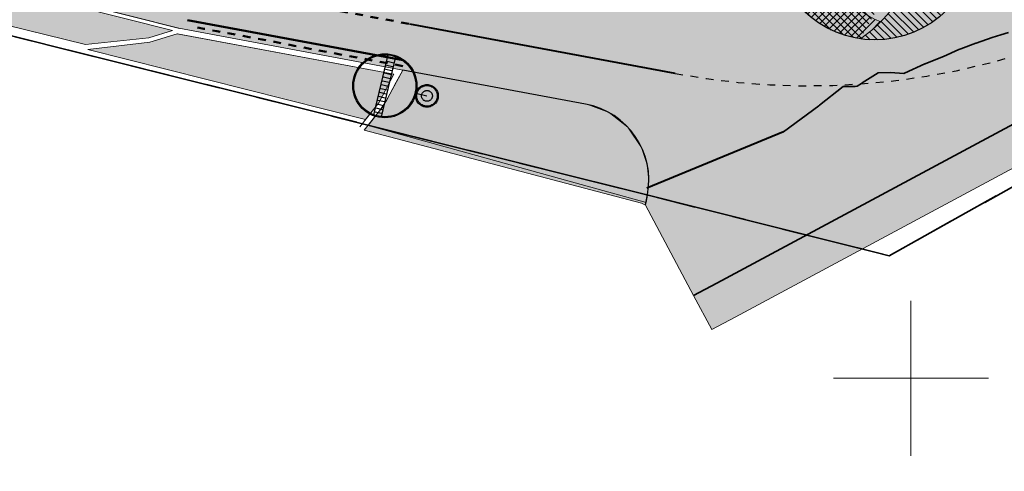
# Model space of a CAD drawing. Header units: metres. Extents: x 538891 to 1080079, y 6588829 to 13178720.
# Tile 594 of 656: x 540077 to 540102, y 6589248 to 6589259. Entities that reach past the tile are written whole.
import ezdxf

# ---------------------------------------------------------------- set-up
doc = ezdxf.new("R2010")
doc.units = ezdxf.units.M
doc.header["$LTSCALE"] = 0.4
for name, pattern in [('#16_019061_PP_TL_liiklusskeem$0$VIA31', [1, 0.5, -0.5]), ('#9_DASHED', [47.625, 31.75, -15.875]), ('KATASTRIPIIR', [17.5, 10, -2.5, 2.5, -2.5])]:
    doc.linetypes.add(name, pattern=pattern)
doc.layers.add('GEO', color=7, linetype='Continuous')
doc.layers.add('KOLDE PST', color=7, linetype='Continuous')
doc.styles.add('Arial', font='arial.ttf')
doc.linetypes.add('#15_019061_PP_ELV-4-01_v01_Puhas$0$KABEL3', pattern='A,7.5,-1.659124,-0.840876,["y",Arial,S=1.2,R=180,X=-0.840876,Y=0.134015],0,5.5,0,-0.840876,["y",Arial,S=1.2,R=0,X=-0.840876,Y=-0.6],-1.659124', length=18)

# ---------------------------------------------------------------- blocks, each defined once
blk = doc.blocks.new('#9_019061_PP_TL (2D)')
at = {"linetype": 'Continuous', "lineweight": 0, "true_color": 0xffdf7f}
h = blk.add_hatch(color=41, dxfattribs=at)
edge = h.paths.add_edge_path()
edge.add_line((540093.198, 6589254.743), (540093.146, 6589254.465))
edge.add_line((540093.146, 6589254.465), (540094.385, 6589252.136))
edge.add_line((540094.385, 6589252.136), (540094.986, 6589252.456))
edge.add_line((540094.986, 6589252.456), (540103.606, 6589257.075))
edge.add_arc((540150.834, 6589168.93), 100, 116.44621, 118.18256, ccw=False)
edge.add_arc((540095.922, 6589279.327), 23.3, 296.4462, 299.2481)
edge.add_line((540107.306, 6589258.997), (540112.428, 6589261.866))
edge.add_arc((540122.2, 6589244.416), 20, 105.1499, 119.2481, ccw=False)
edge.add_arc((540113.523, 6589276.462), 13.2, 285.1499, 311.7373)
edge.add_line((540122.311, 6589266.612), (540125.49, 6589269.448))
edge.add_arc((540132.147, 6589261.986), 10, 119.8756, 131.7373, ccw=False)
edge.add_line((540127.166, 6589270.657), (540132.825, 6589273.908))
edge.add_line((540132.825, 6589273.908), (540146.32, 6589281.702))
edge.add_arc((540147.32, 6589279.97), 2, 28.4285, 120.0082, ccw=False)
edge.add_line((540149.079, 6589280.922), (540157.642, 6589285.608))
edge.add_line((540157.642, 6589285.608), (540157.756, 6589285.671))
edge.add_line((540157.756, 6589285.671), (540156.315, 6589288.29))
edge.add_line((540156.315, 6589288.29), (540156.193, 6589288.203))
edge.add_line((540156.193, 6589288.203), (540155.217, 6589289.573))
edge.add_arc((540152.081, 6589287.339), 3.85, 35.4717, 120.0082)
edge.add_line((540150.156, 6589290.673), (540146.788, 6589288.728))
edge.add_arc((540143.997, 6589287.553), 3.028, -59.782, 22.8354, ccw=False)
edge.add_line((540145.521, 6589284.936), (540131.228, 6589276.681))
edge.add_line((540131.228, 6589276.681), (540125.17, 6589273.2))
edge.add_arc((540132.962, 6589260.971), 14.5, 122.5067, 131.4712)
edge.add_line((540123.36, 6589271.836), (540120.181, 6589269))
edge.add_arc((540113.523, 6589276.462), 10, 285.1533, 311.7373, ccw=False)
edge.add_arc((540122.202, 6589244.416), 23.2, 105.1533, 119.2515)
edge.add_line((540110.865, 6589264.658), (540105.563, 6589261.689))
edge.add_arc((540097.355, 6589276.347), 16.8, 259.4475, 299.2481, ccw=False)
edge.add_line((540094.278, 6589259.831), (540081.836, 6589262.146))
edge.add_line((540081.836, 6589262.146), (540052.599, 6589269.51))
edge.add_arc((540053.576, 6589273.389), 4, 182.03, 255.8645, ccw=False)
edge.add_line((540049.578, 6589273.247), (540048.642, 6589273.48))
edge.add_line((540048.642, 6589273.48), (540045.818, 6589274.183))
edge.add_line((540045.818, 6589274.183), (540045.301, 6589274.311))
edge.add_arc((540042.425, 6589275.166), 3, 255.8645, 343.4513, ccw=False)
edge.add_line((540041.692, 6589272.256), (540018.873, 6589277.989))
edge.add_arc((539971.036, 6589087.091), 196.8, 75.93195, 79.22948)
edge.add_line((540007.813, 6589280.424), (540002.01, 6589281.523))
edge.add_line((540002.01, 6589281.523), (539997.508, 6589282.379))
edge.add_arc((540016.826, 6589383.728), 103.173, 256.37498, 259.20847, ccw=False)
edge.add_line((539992.522, 6589283.458), (539978.82, 6589286.891))
edge.add_line((539978.82, 6589286.891), (539967.738, 6589289.668))
edge.add_arc((539845.423, 6588801.56), 503.2, 75.93195, 78.3238)
edge.add_line((539947.261, 6589294.348), (539874.805, 6589309.321))
edge.add_arc((539935.519, 6589603.113), 300, 251.50595, 258.3238, ccw=False)
edge.add_line((539840.357, 6589318.606), (539826.623, 6589323.2))
edge.add_line((539826.623, 6589323.2), (539808.227, 6589329.353))
edge.add_arc((539791.89, 6589280.513), 51.5, 71.5059, 90.8028)
edge.add_line((539791.169, 6589332.008), (539784.033, 6589331.908))
edge.add_arc((539783.774, 6589350.406), 18.5, 240.8111, 270.8028, ccw=False)
edge.add_line((539774.752, 6589334.255), (539767.6, 6589338.251))
edge.add_arc((539742.484, 6589293.29), 51.5, 60.8111, 86.6402)
edge.add_line((539745.502, 6589344.702), (539744.054, 6589344.787))
edge.add_arc((539759.002, 6589597.263), 252.918, 256.8587, 266.61175, ccw=False)
edge.add_arc((539764.853, 6589615.759), 272.264, 253.07093, 256.54465, ccw=False)
edge.add_line((539685.573, 6589355.293), (539684.553, 6589352.259))
edge.add_arc((539759.851, 6589598.285), 257.291, 252.98293, 256.65284)
edge.add_arc((539758.774, 6589595.02), 253.865, 256.71933, 266.63371)
edge.add_line((539743.867, 6589341.592), (539745.314, 6589341.507))
edge.add_arc((539742.484, 6589293.29), 48.3, 60.8111, 86.6402, ccw=False)
edge.add_line((539766.039, 6589335.457), (539773.191, 6589331.462))
edge.add_arc((539783.774, 6589350.406), 21.7, 240.8111, 270.8028)
edge.add_line((539784.078, 6589328.708), (539791.214, 6589328.808))
edge.add_arc((539791.89, 6589280.513), 48.3, 71.5059, 90.8028, ccw=False)
edge.add_line((539807.212, 6589326.319), (539825.608, 6589320.165))
edge.add_line((539825.608, 6589320.165), (539839.342, 6589315.572))
edge.add_arc((539935.519, 6589603.113), 303.2, 251.50595, 258.3238)
edge.add_line((539874.157, 6589306.188), (539946.613, 6589291.214))
edge.add_arc((539798.615, 6588593.75), 712.993, 75.342555, 78.019821, ccw=False)
edge.add_line((539979.031, 6589283.54), (539984.298, 6589282.22))
edge.add_line((539984.298, 6589282.22), (539986.242, 6589281.732))
edge.add_line((539986.242, 6589281.732), (539991.76, 6589280.35))
edge.add_arc((540017.078, 6589385.405), 108.063, 256.45052, 259.19589)
edge.add_line((539996.821, 6589279.258), (540001.322, 6589278.401))
edge.add_line((540001.322, 6589278.401), (540007.176, 6589277.288))
edge.add_line((540007.176, 6589277.288), (540012.15, 6589276.272))
edge.add_arc((539969.659, 6589080.838), 200, 75.93195, 77.73365, ccw=False)
edge.add_line((540018.274, 6589274.84), (540029.999, 6589271.901))
edge.add_line((540029.999, 6589271.901), (540081.094, 6589259.034))
edge.add_line((540081.094, 6589259.034), (540086.879, 6589257.955))
edge.add_line((540086.879, 6589257.955), (540091.598, 6589257.076))
edge.add_arc((540091.232, 6589255.11), 2, -10.5525, 79.4427, ccw=False)
at = {"linetype": 'Continuous', "lineweight": 0, "true_color": 0xadadad}
h = blk.add_hatch(color=253, dxfattribs=at)
edge = h.paths.add_edge_path()
edge.add_line((540012.215, 6589276.156), (540012.258, 6589276.078))
edge.add_line((540012.258, 6589276.078), (540012.855, 6589275.432))
edge.add_line((540012.855, 6589275.432), (540013.545, 6589275.014))
edge.add_line((540013.545, 6589275.014), (540020.137, 6589273.339))
edge.add_line((540020.137, 6589273.339), (540031.465, 6589270.479))
edge.add_line((540031.465, 6589270.479), (540042.6, 6589267.697))
edge.add_line((540042.6, 6589267.697), (540057.284, 6589263.991))
edge.add_line((540057.284, 6589263.991), (540070.91, 6589260.535))
edge.add_line((540070.91, 6589260.535), (540078.685, 6589258.609))
edge.add_line((540078.685, 6589258.609), (540080.324, 6589258.783))
edge.add_line((540080.324, 6589258.783), (540080.929, 6589258.972))
edge.add_line((540080.929, 6589258.972), (540029.974, 6589271.804))
edge.add_line((540029.974, 6589271.804), (540018.249, 6589274.743))
edge.add_arc((539969.659, 6589080.838), 199.9, 75.93195, 77.70843)
at = {"linetype": 'Continuous', "lineweight": 0, "true_color": 0xd7cdff}
blk.add_hatch(color=254, dxfattribs=at).paths.add_polyline_path([(540085.912, 6589256.676), (540078.747, 6589258.48), (540080.35, 6589258.67), (540081.057, 6589258.888), (540086.65, 6589257.845), (540086.256, 6589257.111)])
at = {"color": 5, "linetype": '#9_DASHED', "lineweight": 50, "true_color": 0x0000ff}
blk.add_line((540086.885, 6589258.209), (540081.324, 6589259.245), dxfattribs=at)
at = {"color": 5, "linetype": 'Continuous', "lineweight": 40, "true_color": 0x0000ff}
blk.add_line((540096.709, 6589256.36), (540093.179, 6589254.909), dxfattribs=at)
at = {"color": 41, "linetype": 'Continuous', "lineweight": 9, "true_color": 0xffdf7f, "flags": 128}
blk.add_lwpolyline([(540029.999, 6589271.901), (540081.094, 6589259.034), (540086.879, 6589257.955), (540091.598, 6589257.076, -0.414189), (540093.198, 6589254.743), (540093.198, 6589254.743), (540093.146, 6589254.465), (540094.385, 6589252.136), (540094.986, 6589252.456), (540103.606, 6589257.075, -0.007576), (540106.298, 6589258.465, 0.012226), (540107.306, 6589258.997), (540112.428, 6589261.866, -0.061593), (540116.973, 6589263.72, 0.116533), (540122.311, 6589266.612)], format="xyb", dxfattribs=at)
at = {"color": 144, "linetype": 'Continuous', "lineweight": 9, "true_color": 0x007299, "flags": 128}
for points in [[(540081.112, 6589259.029), (540029.999, 6589271.901), (540018.274, 6589274.84, 0.007862), (540012.15, 6589276.272)], [(540080.929, 6589258.972), (540029.974, 6589271.804), (540018.249, 6589274.743, 0.007752), (540012.215, 6589276.156)]]:
    blk.add_lwpolyline(points, format="xyb", dxfattribs=at)
at = {"color": 251, "linetype": 'Continuous', "lineweight": 9, "true_color": 0x5b5b5b, "flags": 128}
blk.add_lwpolyline([(540012.215, 6589276.156), (540012.258, 6589276.078), (540012.855, 6589275.432), (540013.545, 6589275.014), (540020.137, 6589273.339), (540031.465, 6589270.479), (540042.6, 6589267.697), (540057.284, 6589263.991), (540070.91, 6589260.535), (540078.685, 6589258.609), (540080.324, 6589258.783), (540080.929, 6589258.972), (540029.974, 6589271.804), (540018.249, 6589274.743, 0.007752)], format="xyb", close=True, dxfattribs=at)
at = {"color": 5, "linetype": 'Continuous', "lineweight": 35, "true_color": 0x0000ff, "flags": 128}
blk.add_lwpolyline([(540094.385, 6589252.136), (540094.986, 6589252.456), (540103.606, 6589257.075, -0.007576), (540106.298, 6589258.465, 0.012226), (540107.306, 6589258.997), (540112.428, 6589261.866, -0.061593), (540116.973, 6589263.72, 0.116533), (540122.311, 6589266.612), (540125.49, 6589269.448, -0.051802), (540127.166, 6589270.657), (540127.605, 6589270.909)], format="xyb", dxfattribs=at)
blk.add_lwpolyline([(540102.516, 6589258.926), (540102.32, 6589258.866), (540102.316, 6589258.865), (540102.094, 6589258.795), (540101.682, 6589258.651), (540101.672, 6589258.647), (540101.286, 6589258.504), (540101.231, 6589258.483), (540100.835, 6589258.305), (540100.384, 6589258.123), (540100.366, 6589258.116), (540100.362, 6589258.116), (540100.356, 6589258.114), (540100.356, 6589258.114), (540099.836, 6589257.874), (540099.818, 6589257.866), (540099.706, 6589257.873), (540099.462, 6589257.889), (540099.151, 6589257.885), (540098.743, 6589257.624), (540098.722, 6589257.61), (540098.614, 6589257.538), (540098.61, 6589257.535), (540098.6, 6589257.534), (540098.555, 6589257.532), (540098.251, 6589257.529), (540097.639, 6589257.046), (540097.619, 6589257.031), (540096.709, 6589256.36)], dxfattribs=at)
at = {"color": 1, "linetype": 'Continuous', "lineweight": 9, "true_color": 0xff0000, "flags": 128}
for points in [[(540085.885, 6589256.399), (540086.381, 6589257.029), (540086.879, 6589257.955), (540081.094, 6589259.034)], [(540085.767, 6589256.492), (540086.256, 6589257.111), (540086.65, 6589257.845), (540081.066, 6589258.886)]]:
    blk.add_lwpolyline(points, dxfattribs=at)
at = {"color": 254, "linetype": 'Continuous', "lineweight": 9, "true_color": 0xd7cdff, "flags": 128}
blk.add_lwpolyline([(540085.912, 6589256.676), (540078.747, 6589258.48), (540080.35, 6589258.67), (540081.057, 6589258.888), (540086.65, 6589257.845), (540086.256, 6589257.111)], close=True, dxfattribs=at)
at = {"color": 5, "linetype": 'Continuous', "lineweight": 25, "true_color": 0x0000ff, "flags": 128}
blk.add_lwpolyline([(540093.146, 6589254.465), (540093.198, 6589254.743, 0.414189), (540091.598, 6589257.076), (540086.879, 6589257.955)], format="xyb", dxfattribs=at)
blk = doc.blocks.new('KOLDE PST TL')
at = {"color": 7}
blk.add_blockref('#9_019061_PP_TL (2D)', (0, 0), dxfattribs=at)
blk = doc.blocks.new('#13_Kolde pst HP -xref$0$puu 26')
at = {"linetype": 'Continuous', "lineweight": 5, "true_color": 0x5ec967}
h = blk.add_hatch(dxfattribs=at)
h.set_pattern_fill('#13_ANSI31', color=93, style=0, pattern_type=2)
h.set_pattern_definition([(135, (-218818.79068, -2639434.54431), (-0.0942926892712, -0.0942926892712), [])])
edge = h.paths.add_edge_path()
edge.add_arc((547044.584, 6598586.707), 3.57, -55.6186, 39.1739, ccw=False)
edge.add_line((547046.6, 6598583.76), (547048.295, 6598586.71))
edge.add_arc((547046.977, 6598587.468), 1.521, 330.115, 450)
edge.add_arc((547046.977, 6598586.361), 2.628, 90, 180)
edge.add_arc((547046.977, 6598586.361), 2.628, 180, 270)
edge.add_arc((547046.977, 6598586.361), 2.628, 270, 360)
edge.add_line((547049.605, 6598586.361), (547047.351, 6598588.962))
at = {"linetype": 'Continuous', "lineweight": 5, "true_color": 0x00cc66}
h = blk.add_hatch(dxfattribs=at)
h.set_pattern_fill('#13_ANSI31_1', color=112, style=0, pattern_type=2)
h.set_pattern_definition([(45, (-218818.79068, -2639434.54431), (-0.0942926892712, 0.0942926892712), [])])
edge = h.paths.add_edge_path()
edge.add_arc((547044.584, 6598586.707), 3.57, 21.2491, 39.1739)
edge.add_arc((547046.977, 6598586.361), 2.628, 81.8007, 180)
edge.add_arc((547046.977, 6598586.361), 2.628, 180, 261.7546)
edge.add_arc((547044.584, 6598586.707), 3.57, 304.3814, 315.4139)
edge.add_arc((547047.826, 6598586.037), 1.965, 168.3315, 249.1605, ccw=False)
edge.add_arc((547047.826, 6598586.037), 1.965, 87.5025, 168.3315, ccw=False)
at = {"color": 114, "linetype": 'Continuous', "lineweight": 5, "true_color": 0x00994c}
for p, q in [((547046.977, 6598586.107), (547046.977, 6598586.615)), ((547046.723, 6598586.361), (547047.231, 6598586.361))]:
    blk.add_line(p, q, dxfattribs=at)
at = {"color": 13, "linetype": 'Continuous', "lineweight": 30, "true_color": 0xd8524f, "flags": 128}
blk.add_lwpolyline([(547049.605, 6598586.361), (547049.592, 6598586.103), (547049.554, 6598585.848), (547049.491, 6598585.598), (547049.405, 6598585.355), (547049.294, 6598585.122), (547049.162, 6598584.901), (547049.008, 6598584.694), (547048.835, 6598584.503), (547048.644, 6598584.329), (547048.437, 6598584.176), (547048.215, 6598584.043), (547047.982, 6598583.933), (547047.74, 6598583.846), (547047.489, 6598583.783), (547047.234, 6598583.746), (547046.977, 6598583.733), (547046.719, 6598583.746), (547046.464, 6598583.783), (547046.214, 6598583.846), (547045.971, 6598583.933), (547045.738, 6598584.043), (547045.517, 6598584.176), (547045.31, 6598584.329), (547045.118, 6598584.503), (547044.945, 6598584.694), (547044.792, 6598584.901), (547044.659, 6598585.122), (547044.549, 6598585.355), (547044.462, 6598585.598), (547044.399, 6598585.848), (547044.361, 6598586.103), (547044.349, 6598586.361), (547044.361, 6598586.618), (547044.399, 6598586.873), (547044.462, 6598587.124), (547044.549, 6598587.366), (547044.659, 6598587.6), (547044.792, 6598587.821), (547044.945, 6598588.028), (547045.118, 6598588.219), (547045.31, 6598588.392), (547045.517, 6598588.546), (547045.738, 6598588.678), (547045.971, 6598588.789), (547046.214, 6598588.876), (547046.464, 6598588.938), (547046.719, 6598588.976), (547046.977, 6598588.989), (547047.234, 6598588.976), (547047.489, 6598588.938), (547047.74, 6598588.876), (547047.982, 6598588.789), (547048.215, 6598588.678), (547048.437, 6598588.546), (547048.644, 6598588.392), (547048.835, 6598588.219), (547049.008, 6598588.028), (547049.162, 6598587.821), (547049.294, 6598587.6), (547049.405, 6598587.366), (547049.491, 6598587.124), (547049.554, 6598586.873), (547049.592, 6598586.618)], close=True, dxfattribs=at)
at = {"color": 112, "linetype": 'Continuous', "lineweight": 5, "true_color": 0x00cc66, "flags": 128}
for points in [[(547046.6, 6598583.76, 0.209805), (547048.117, 6598586.196, 0.209805), (547047.351, 6598588.962)], [(547047.911, 6598588.001, 0.368072), (547045.901, 6598586.435, 0.368072), (547047.126, 6598584.2)]]:
    blk.add_lwpolyline(points, format="xyb", dxfattribs=at)
blk = doc.blocks.new('#13_KOLDE TAIM (2D)')
at = {"linetype": 'Continuous', "lineweight": 0, "true_color": 0xc4f877}
h = blk.add_hatch(color=71, dxfattribs=at)
edge = h.paths.add_edge_path()
edge.add_line((540094.385, 6589252.136), (540094.855, 6589251.254))
edge.add_line((540094.855, 6589251.254), (540095.457, 6589251.574))
edge.add_line((540095.457, 6589251.574), (540104.078, 6589256.193))
edge.add_arc((540150.834, 6589168.93), 99, 116.44621, 118.18256, ccw=False)
edge.add_arc((540095.922, 6589279.327), 24.3, 296.4462, 299.2481)
edge.add_line((540107.794, 6589258.125), (540112.917, 6589260.993))
edge.add_arc((540122.2, 6589244.416), 19, 105.1499, 119.2481, ccw=False)
edge.add_arc((540113.523, 6589276.462), 14.2, 285.1499, 311.7373)
edge.add_line((540122.977, 6589265.866), (540126.156, 6589268.702))
edge.add_arc((540132.147, 6589261.986), 9, 119.8756, 131.7373, ccw=False)
edge.add_line((540127.664, 6589269.79), (540128.103, 6589270.042))
edge.add_line((540128.103, 6589270.042), (540127.605, 6589270.909))
edge.add_line((540127.605, 6589270.909), (540127.166, 6589270.657))
edge.add_arc((540132.147, 6589261.986), 10, 119.8756, 131.7373)
edge.add_line((540125.49, 6589269.448), (540122.311, 6589266.612))
edge.add_arc((540113.523, 6589276.462), 13.2, 285.1499, 311.7373, ccw=False)
edge.add_arc((540122.2, 6589244.416), 20, 105.1499, 119.2481)
edge.add_line((540112.428, 6589261.866), (540107.306, 6589258.997))
edge.add_arc((540095.922, 6589279.327), 23.3, 296.4462, 299.2481, ccw=False)
edge.add_arc((540150.834, 6589168.93), 100, 116.44621, 118.18256)
edge.add_line((540103.606, 6589257.075), (540094.986, 6589252.456))
edge.add_line((540094.986, 6589252.456), (540094.385, 6589252.136))
h = blk.add_hatch(color=71, dxfattribs=at)
edge = h.paths.add_edge_path()
edge.add_line((540086.879, 6589257.955), (540086.381, 6589257.029))
edge.add_line((540086.381, 6589257.029), (540085.885, 6589256.399))
edge.add_line((540085.885, 6589256.399), (540093.039, 6589254.515))
edge.add_line((540093.039, 6589254.515), (540093.146, 6589254.465))
edge.add_line((540093.146, 6589254.465), (540093.198, 6589254.743))
edge.add_arc((540091.232, 6589255.11), 2, 349.4475, 439.4427)
edge.add_line((540091.598, 6589257.076), (540086.879, 6589257.955))
edge.add_line((540086.879, 6589257.955), (540086.879, 6589257.955))
blk.add_hatch(color=71, dxfattribs=at).paths.add_polyline_path([(540085.984, 6589256.523), (540086.307, 6589256.935), (540086.458, 6589257.171), (540086.544, 6589257.332), (540086.712, 6589257.644), (540086.879, 6589257.955), (540091.659, 6589257.063), (540092.207, 6589256.855), (540092.687, 6589256.481), (540093.045, 6589255.953), (540093.189, 6589255.52), (540093.232, 6589255.103), (540093.194, 6589254.725), (540093.16, 6589254.538)])
at = {"color": 71, "linetype": 'Continuous', "lineweight": 5, "true_color": 0xc4f877, "flags": 128}
for points in [[(540094.385, 6589252.136), (540094.855, 6589251.254), (540095.457, 6589251.574), (540104.078, 6589256.193, -0.007576), (540106.744, 6589257.57, 0.012226), (540107.794, 6589258.125), (540112.917, 6589260.993, -0.061593), (540117.235, 6589262.755, 0.116533), (540122.977, 6589265.866), (540126.156, 6589268.702, -0.051802), (540127.664, 6589269.79), (540128.103, 6589270.042), (540127.605, 6589270.909), (540127.166, 6589270.657, 0.051802), (540125.49, 6589269.448), (540122.311, 6589266.612, -0.116533), (540116.973, 6589263.72, 0.061593), (540112.428, 6589261.866), (540107.306, 6589258.997, -0.012226), (540106.298, 6589258.465, 0.007576), (540103.606, 6589257.075), (540094.986, 6589252.456), (540094.385, 6589252.136)], [(540086.879, 6589257.955), (540086.381, 6589257.029), (540085.885, 6589256.399), (540093.039, 6589254.515), (540093.146, 6589254.465), (540093.198, 6589254.743, 0.414189), (540091.598, 6589257.076), (540086.879, 6589257.955)]]:
    blk.add_lwpolyline(points, format="xyb", close=True, dxfattribs=at)
blk.add_lwpolyline([(540085.984, 6589256.523), (540086.307, 6589256.935), (540086.458, 6589257.171), (540086.544, 6589257.332), (540086.712, 6589257.644), (540086.879, 6589257.955), (540091.659, 6589257.063), (540092.207, 6589256.855), (540092.687, 6589256.481), (540093.045, 6589255.953), (540093.189, 6589255.52), (540093.232, 6589255.103), (540093.194, 6589254.725), (540093.16, 6589254.538)], close=True, dxfattribs=at)
at = {"color": 92, "true_color": 0x00cc00}
blk.add_blockref('#13_Kolde pst HP -xref$0$puu 26', (-6947.907, -9325.001), dxfattribs=at)
blk = doc.blocks.new('Kolde pst Taim')
at = {"color": 13, "true_color": 0xff4646}
blk.add_blockref('#13_KOLDE TAIM (2D)', (0, 0), dxfattribs=at)
blk = doc.blocks.new('#15_019061_PP_ELV-4-01_v01_Puhas$0$A$C02C50846')
at = {"color": 1, "linetype": 'Continuous', "lineweight": 25, "true_color": 0xff0000}
for p, q in [((1.401, 0.137), (0.761, 1.874)), ((1.626, 0.219), (0.986, 1.957)), ((2.095, 1.379), (2.414, 1.496))]:
    blk.add_line(p, q, dxfattribs=at)
at = {"color": 1, "linetype": '#15_019061_PP_ELV-4-01_v01_Puhas$0$KABEL3', "lineweight": 25, "true_color": 0xff0000}
for p, q in [((0.999, 1.874), (0.812, 1.805)), ((1.041, 1.761), (0.853, 1.692)), ((1.082, 1.649), (0.895, 1.58)), ((1.124, 1.536), (0.936, 1.467)), ((1.165, 1.423), (0.977, 1.354)), ((1.207, 1.311), (1.019, 1.242)), ((1.248, 1.198), (1.06, 1.129)), ((1.286, 1.084), (1.099, 1.015)), ((1.328, 0.972), (1.14, 0.903)), ((1.369, 0.859), (1.182, 0.79)), ((1.411, 0.747), (1.223, 0.677)), ((1.452, 0.634), (1.264, 0.565)), ((1.494, 0.521), (1.306, 0.452)), ((1.535, 0.409), (1.347, 0.34)), ((1.577, 0.296), (1.389, 0.227))]:
    blk.add_line(p, q, dxfattribs=at)
at = {"color": 1, "linetype": 'Continuous', "lineweight": 25, "true_color": 0xff0000, "flags": 128}
for points in [[(2.155, 1.047), (2.15, 0.952), (2.136, 0.859), (2.113, 0.768), (2.082, 0.679), (2.041, 0.594), (1.993, 0.513), (1.937, 0.437), (1.873, 0.367), (1.803, 0.304), (1.728, 0.248), (1.647, 0.199), (1.561, 0.159), (1.473, 0.127), (1.381, 0.104), (1.288, 0.09), (1.194, 0.086), (1.099, 0.09), (1.006, 0.104), (0.915, 0.127), (0.826, 0.159), (0.741, 0.199), (0.66, 0.248), (0.584, 0.304), (0.514, 0.367), (0.451, 0.437), (0.395, 0.513), (0.346, 0.594), (0.306, 0.679), (0.274, 0.768), (0.251, 0.859), (0.237, 0.952), (0.233, 1.047), (0.237, 1.141), (0.251, 1.234), (0.274, 1.326), (0.306, 1.414), (0.346, 1.5), (0.395, 1.581), (0.451, 1.656), (0.514, 1.726), (0.584, 1.79), (0.66, 1.846), (0.741, 1.894), (0.826, 1.935), (0.915, 1.966), (1.006, 1.989), (1.099, 2.003), (1.194, 2.008), (1.288, 2.003), (1.381, 1.989), (1.473, 1.966), (1.561, 1.935), (1.647, 1.894), (1.728, 1.846), (1.803, 1.79), (1.873, 1.726), (1.937, 1.656), (1.993, 1.581), (2.041, 1.5), (2.082, 1.414), (2.113, 1.326), (2.136, 1.234), (2.15, 1.141)], [(2.125, 1.047), (2.12, 0.955), (2.107, 0.865), (2.085, 0.776), (2.054, 0.69), (2.015, 0.608), (1.968, 0.529), (1.913, 0.456), (1.852, 0.388), (1.784, 0.327), (1.711, 0.273), (1.633, 0.226), (1.55, 0.186), (1.464, 0.156), (1.375, 0.134), (1.285, 0.12), (1.194, 0.116), (1.102, 0.12), (1.012, 0.134), (0.923, 0.156), (0.837, 0.186), (0.755, 0.226), (0.676, 0.273), (0.603, 0.327), (0.535, 0.388), (0.474, 0.456), (0.419, 0.529), (0.372, 0.608), (0.333, 0.69), (0.303, 0.776), (0.28, 0.865), (0.267, 0.955), (0.263, 1.047), (0.267, 1.138), (0.28, 1.228), (0.303, 1.317), (0.333, 1.403), (0.372, 1.486), (0.419, 1.564), (0.474, 1.637), (0.535, 1.705), (0.603, 1.766), (0.676, 1.821), (0.755, 1.868), (0.837, 1.907), (0.923, 1.938), (1.012, 1.96), (1.102, 1.973), (1.194, 1.978), (1.285, 1.973), (1.375, 1.96), (1.464, 1.938), (1.55, 1.907), (1.633, 1.868), (1.711, 1.821), (1.784, 1.766), (1.852, 1.705), (1.913, 1.637), (1.968, 1.564), (2.015, 1.486), (2.054, 1.403), (2.085, 1.317), (2.107, 1.228), (2.12, 1.138)], [(2.754, 1.496), (2.753, 1.463), (2.748, 1.43), (2.74, 1.398), (2.728, 1.366), (2.714, 1.336), (2.697, 1.307), (2.677, 1.281), (2.655, 1.256), (2.63, 1.233), (2.603, 1.214), (2.575, 1.196), (2.545, 1.182), (2.513, 1.171), (2.481, 1.163), (2.448, 1.158), (2.414, 1.156), (2.381, 1.158), (2.348, 1.163), (2.316, 1.171), (2.284, 1.182), (2.254, 1.196), (2.226, 1.214), (2.199, 1.233), (2.174, 1.256), (2.152, 1.281), (2.132, 1.307), (2.115, 1.336), (2.1, 1.366), (2.089, 1.398), (2.081, 1.43), (2.076, 1.463), (2.075, 1.496), (2.076, 1.53), (2.081, 1.562), (2.089, 1.595), (2.1, 1.626), (2.115, 1.656), (2.132, 1.685), (2.152, 1.712), (2.174, 1.737), (2.199, 1.759), (2.226, 1.779), (2.254, 1.796), (2.284, 1.81), (2.316, 1.821), (2.348, 1.83), (2.381, 1.834), (2.414, 1.836), (2.448, 1.834), (2.481, 1.83), (2.513, 1.821), (2.545, 1.81), (2.575, 1.796), (2.603, 1.779), (2.63, 1.759), (2.655, 1.737), (2.677, 1.712), (2.697, 1.685), (2.714, 1.656), (2.728, 1.626), (2.74, 1.595), (2.748, 1.562), (2.753, 1.53)], [(2.724, 1.496), (2.723, 1.466), (2.718, 1.436), (2.711, 1.406), (2.701, 1.378), (2.688, 1.35), (2.672, 1.324), (2.654, 1.3), (2.634, 1.277), (2.611, 1.257), (2.587, 1.239), (2.561, 1.223), (2.533, 1.21), (2.504, 1.2), (2.475, 1.192), (2.445, 1.188), (2.414, 1.186), (2.384, 1.188), (2.354, 1.192), (2.324, 1.2), (2.296, 1.21), (2.268, 1.223), (2.242, 1.239), (2.218, 1.257), (2.195, 1.277), (2.175, 1.3), (2.157, 1.324), (2.141, 1.35), (2.128, 1.378), (2.118, 1.406), (2.111, 1.436), (2.106, 1.466), (2.105, 1.496), (2.106, 1.527), (2.111, 1.557), (2.118, 1.586), (2.128, 1.615), (2.141, 1.642), (2.157, 1.668), (2.175, 1.693), (2.195, 1.715), (2.218, 1.736), (2.242, 1.754), (2.268, 1.769), (2.296, 1.782), (2.324, 1.793), (2.354, 1.8), (2.384, 1.805), (2.414, 1.806), (2.445, 1.805), (2.475, 1.8), (2.504, 1.793), (2.533, 1.782), (2.561, 1.769), (2.587, 1.754), (2.611, 1.736), (2.634, 1.715), (2.654, 1.693), (2.672, 1.668), (2.688, 1.642), (2.701, 1.615), (2.711, 1.586), (2.718, 1.557), (2.723, 1.527)], [(2.577, 1.496), (2.576, 1.48), (2.574, 1.464), (2.57, 1.449), (2.565, 1.434), (2.558, 1.419), (2.55, 1.406), (2.54, 1.393), (2.53, 1.381), (2.518, 1.37), (2.505, 1.361), (2.491, 1.353), (2.477, 1.346), (2.462, 1.34), (2.446, 1.337), (2.43, 1.334), (2.414, 1.333), (2.398, 1.334), (2.383, 1.337), (2.367, 1.34), (2.352, 1.346), (2.338, 1.353), (2.324, 1.361), (2.311, 1.37), (2.299, 1.381), (2.289, 1.393), (2.279, 1.406), (2.271, 1.419), (2.264, 1.434), (2.259, 1.449), (2.255, 1.464), (2.252, 1.48), (2.252, 1.496), (2.252, 1.512), (2.255, 1.528), (2.259, 1.543), (2.264, 1.558), (2.271, 1.573), (2.279, 1.587), (2.289, 1.599), (2.299, 1.611), (2.311, 1.622), (2.324, 1.632), (2.338, 1.64), (2.352, 1.647), (2.367, 1.652), (2.383, 1.656), (2.398, 1.658), (2.414, 1.659), (2.43, 1.658), (2.446, 1.656), (2.462, 1.652), (2.477, 1.647), (2.491, 1.64), (2.505, 1.632), (2.518, 1.622), (2.53, 1.611), (2.54, 1.599), (2.55, 1.587), (2.558, 1.573), (2.565, 1.558), (2.57, 1.543), (2.574, 1.528), (2.576, 1.512)]]:
    blk.add_lwpolyline(points, close=True, dxfattribs=at)
blk = doc.blocks.new('#15_Kolde pst ELV-3 (2D)')
at = {"color": 1, "true_color": 0xff0000, "xscale": 0.8599499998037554, "yscale": 0.8599499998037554, "zscale": 0.8599499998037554, "rotation": 326.2998754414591}
blk.add_blockref('#15_019061_PP_ELV-4-01_v01_Puhas$0$A$C02C50846', (540085.062, 6589257.369), dxfattribs=at)
blk = doc.blocks.new('Kolde pst EL')
at = {"color": 13, "true_color": 0xff4646}
blk.add_blockref('#15_Kolde pst ELV-3 (2D)', (0, 0), dxfattribs=at)
blk = doc.blocks.new('#16_Kolde TL (2D)')
at = {"color": 7, "linetype": 'Continuous', "lineweight": 40}
blk.add_line((540093.912, 6589257.865), (540087.059, 6589259.142), dxfattribs=at)
at = {"color": 7, "linetype": '#16_019061_PP_TL_liiklusskeem$0$VIA31', "lineweight": 50, "flags": 128}
for points in [[(540082.121, 6589260.09, 0.005921), (540084.444, 6589259.629), (540087.079, 6589259.138)], [(540086.878, 6589258.057), (540084.243, 6589258.548, 0.005008), (540081.576, 6589259.048)]]:
    blk.add_lwpolyline(points, format="xyb", dxfattribs=at)
at = {"color": 7, "linetype": '#16_019061_PP_TL_liiklusskeem$0$VIA31', "lineweight": 30, "flags": 128}
blk.add_lwpolyline([(540093.912, 6589257.865, 0.17543), (540106.54, 6589259.944)], format="xyb", dxfattribs=at)
blk = doc.blocks.new('Kolde pst märgistus')
at = {"color": 13, "true_color": 0xff4646}
blk.add_blockref('#16_Kolde TL (2D)', (0, 0), dxfattribs=at)
blk = doc.blocks.new('VKORIS')
at = {"color": 7, "linetype": 'Continuous', "lineweight": 9}
for p, q in [((0, 4), (0, -4)), ((-4, 0), (4, 0))]:
    blk.add_line(p, q, dxfattribs=at)

msp = doc.modelspace()

# ---------------------------------------------------------------- linework, layer by layer
at = {"layer": 'GEO', "color": 35, "linetype": 'KATASTRIPIIR', "lineweight": 35, "true_color": 0xb1703a, "flags": 128}
for points in [[(539443.01, 6589409.31), (539452.71, 6589448.01), (539474.09, 6589442.7), (539521.35, 6589512.66), (539531.92, 6589505.27), (539524.3, 6589495.39), (539522.08, 6589499.6), (539481.56, 6589440.85), (539563.86, 6589420.43), (539625.52, 6589405.13), (539608.81, 6589440.29), (539609.75, 6589442.99), (539608, 6589446.67), (539559.55, 6589546.11), (539564.46, 6589553.36), (539630.53, 6589415.87), (539746.58, 6589386.48), (539806.68, 6589371.25), (539851.41, 6589359.92), (539871.95, 6589354.72), (539867.18, 6589363.58), (539926.12, 6589348.66), (539949.09, 6589342.84), (539954.98, 6589344.13), (539958.19, 6589351.42), (539955.18, 6589364.57), (539908.73, 6589450.44), (539900.61, 6589446.07), (539894.15, 6589442.58), (539889.14, 6589451.77), (539891.02, 6589452.73), (539900.13, 6589457.61), (539896.12, 6589465.27), (539900.48, 6589467.33), (539893.45, 6589480.29), (539898.64, 6589483.31), (539888.11, 6589505.36), (539888.27, 6589511.95), (539890.68, 6589517.36), (539894.85, 6589504.16), (539935.41, 6589429.13), (539960.79, 6589380.36), (539989.71, 6589324.88), (539996.79, 6589323.09), (540010.36, 6589318.34), (540064.33, 6589299.46), (540078.61, 6589294.78), (540116.43, 6589314.56), (540134.41, 6589272.73), (540099.44, 6589253.16), (539963.84, 6589287.14), (539909.52, 6589298.37), (539763.13, 6589328.62), (539689.49, 6589347.26), (539661.86, 6589354.25), (539600.04, 6589369.91), (539443.01, 6589409.31)], [(540025.24, 6589164.24), (539963.84, 6589287.14), (540099.44, 6589253.16), (540134.44, 6589272.73), (540154.58, 6589232.12), (540095.46, 6589201.09), (540025.24, 6589164.24)]]:
    msp.add_lwpolyline(points, dxfattribs=at)

# ---------------------------------------------------------------- block references
at = {"layer": 'GEO', "color": 8, "true_color": 0x7d7d7d, "xscale": 0.5, "yscale": 0.5, "zscale": 0.5}
msp.add_blockref('VKORIS', (540100, 6589250), dxfattribs=at)
at = {"layer": 'KOLDE PST', "color": 7}
for name in ['KOLDE PST TL', 'Kolde pst märgistus', 'Kolde pst Taim', 'Kolde pst EL']:
    msp.add_blockref(name, (0, 0), dxfattribs=at)

doc.saveas('drawing.dxf')
